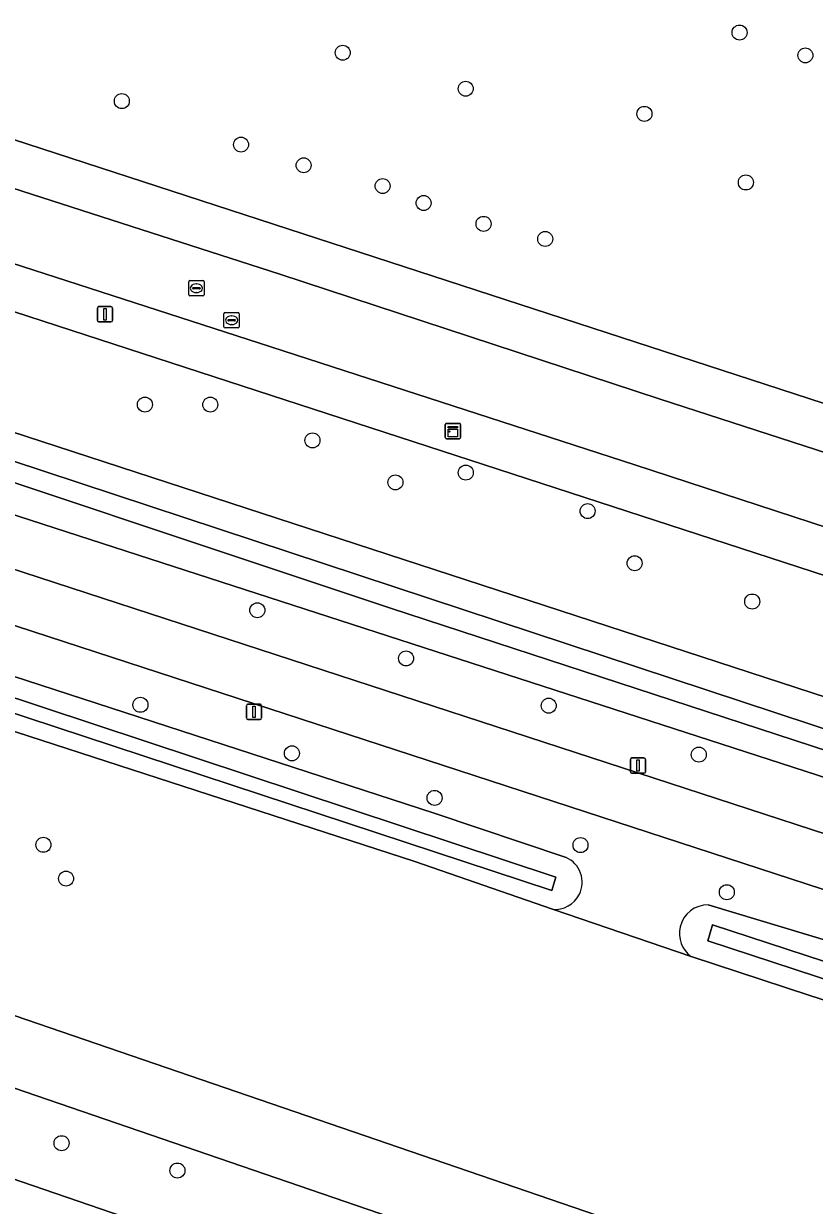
# Model space of a CAD drawing. Extents: x 155275 to 156265, y 382654 to 383635.
# Drawn here: x 155791.1 to 155842.7, y 382718 to 382795.1 of the extents above; entities that cross this region are included whole.
import ezdxf

# ---------------------------------------------------------------- set-up
doc = ezdxf.new("R2010")
doc.units = 0
for name, color, linetype in [('IMGEO_Berm_groen', 7, 'Continuous'), ('IMGEO_Boom', 7, 'Continuous'), ('IMGEO_Fietspad_gesloten', 7, 'Continuous'), ('IMGEO_Groenvoorziening', 7, 'Continuous'), ('IMGEO_Kast', 7, 'Continuous'), ('IMGEO_Lichtmast', 7, 'Continuous'), ('IMGEO_Loofbos', 7, 'Continuous'), ('IMGEO_Oever', 7, 'Continuous'), ('IMGEO_Rijbaan_lokaal_gesloten', 7, 'Continuous'), ('IMGEO_Rijbaan_regionaal_gesloten', 7, 'Continuous'), ('IMGEO_Rioolput', 7, 'Continuous'), ('IMGEO_Waterloop', 7, 'Continuous')]:
    doc.layers.add(name, color=color, linetype=linetype)

msp = doc.modelspace()

# ---------------------------------------------------------------- linework, layer by layer
at = {"layer": 'IMGEO_Berm_groen'}
for points in [[(155533.441, 382843.944), (155548.087, 382839.742), (155572.828, 382832.003), (155572.372, 382830.457), (155664.544, 382800.408), (155736.564, 382777.11), (155902.12, 382723.092), (155911.228, 382720.222)], [(155915.89, 382722.43), (155583.98, 382830.013), (155578.911, 382831.423), (155577.581, 382831.999), (155577.375, 382832.601), (155577.378, 382832.637), (155577.452, 382833.382), (155577.594, 382833.889), (155577.778, 382834.255), (155577.143, 382834.463)], [(155900.914, 382719.832), (155759.673, 382765.919), (155663.46, 382797.119), (155571.34, 382827.145)], [(155542.278, 382815.536), (155938.559, 382679.646), (155956.556, 382673.179), (155956.591, 382673.248), (155958.77, 382677.504)], [(155954.482, 382669.128), (155937.168, 382675.359), (155600.484, 382790.851), (155535.222, 382813.065)], [(155535.025, 382807.458), (155536.502, 382806.833), (155541.766, 382805.054), (155598.656, 382785.568), (155935.543, 382669.94), (155952.138, 382664.549), (155954.482, 382669.128)], [(155898.183, 382713.829), (155842.376, 382731.715), (155834.628, 382734.269), (155825.577, 382737.354), (155816.591, 382740.461), (155746.925, 382763.083), (155740.578, 382765.334), (155732.157, 382768.187), (155728.251, 382769.366), (155649.006, 382795.015), (155626.905, 382802.042)], [(155741.726, 382768.404), (155817.86, 382743.618), (155826.472, 382740.733)], [(155825.577, 382737.354), (155834.628, 382734.269)], [(155835.746, 382737.641), (155858.392, 382730.818), (155871.791, 382726.781), (155892.78, 382720.191), (155909.152, 382714.792), (155913.423, 382713.607), (155918.891, 382712.005), (155921.413, 382711.319), (155924.075, 382710.258)]]:
    msp.add_lwpolyline(points, dxfattribs=at)
for centre, radius, start, end in [((155825.755, 382739.121), 1.765, 333.42268, 66.01789), ((155825.753, 382739.104), 1.759, 264.26308, 333.91813), ((155835.723, 382735.784), 1.857, 89.27548, 166.99202), ((155835.72, 382735.772), 1.858, 166.6125, 233.9855)]:
    msp.add_arc(centre, radius, start, end, dxfattribs=at)
at = {"layer": 'IMGEO_Boom'}
for centre in [(155837.784, 382794.554), (155811.899, 382793.237), (155842.078, 382793.066), (155819.922, 382790.892), (155797.487, 382790.081), (155831.582, 382789.248), (155805.262, 382787.243), (155809.348, 382785.892), (155814.502, 382784.541), (155838.195, 382784.773), (155817.174, 382783.433), (155821.083, 382782.073), (155825.104, 382781.086), (155798.991, 382770.281), (155803.258, 382770.279), (155809.925, 382767.945), (155819.927, 382765.842), (155815.337, 382765.206), (155827.875, 382763.331), (155830.941, 382759.93), (155838.609, 382757.43), (155806.327, 382756.862), (155816.029, 382753.717), (155798.701, 382750.691), (155825.335, 382750.636), (155808.581, 382747.526), (155835.128, 382747.44), (155817.888, 382744.619), (155792.369, 382741.557), (155827.409, 382741.538), (155793.847, 382739.352), (155836.955, 382738.464), (155793.553, 382722.09), (155801.115, 382720.305)]:
    msp.add_circle(centre, 0.489, dxfattribs=at)
at = {"layer": 'IMGEO_Fietspad_gesloten'}
for points in [[(155902.12, 382723.092), (155736.564, 382777.11), (155664.544, 382800.408), (155572.372, 382830.457), (155559.094, 382834.658), (155547.598, 382838.191), (155533.04, 382842.358)], [(155557.345, 382831.556), (155571.34, 382827.145), (155663.46, 382797.119), (155759.673, 382765.919), (155900.914, 382719.832), (155902.12, 382723.092)]]:
    msp.add_lwpolyline(points, dxfattribs=at)
at = {"layer": 'IMGEO_Groenvoorziening'}
for points in [[(155664.734, 382828.536), (155885.77, 382756.509), (155908.336, 382748.981), (155910.482, 382748.319), (155911.86, 382747.919), (155913.279, 382747.599), (155914.818, 382747.519), (155916.412, 382747.674)], [(155916.412, 382747.674), (155914.818, 382747.519), (155913.279, 382747.599), (155911.86, 382747.919), (155910.482, 382748.319), (155908.336, 382748.981), (155885.77, 382756.509), (155664.734, 382828.536)], [(155663.573, 382825.77), (155667.951, 382824.249), (155677.512, 382821.19), (155706.675, 382811.717), (155707.088, 382811.536), (155740.972, 382800.502), (155781.235, 382787.327), (155807.794, 382778.784), (155832.596, 382770.625), (155859.237, 382762.005), (155884.821, 382753.663), (155907.387, 382746.135), (155911.579, 382745.097), (155916.608, 382744.68)], [(155916.811, 382740.114), (155912.538, 382740.228), (155909.358, 382740.741), (155904.802, 382742.155), (155883.206, 382749.268), (155857.424, 382757.703), (155830.944, 382766.346), (155806.466, 382774.295), (155779.898, 382782.883), (155739.554, 382796.06), (155705.559, 382807.06), (155705.552, 382807.103), (155676.01, 382816.767), (155666.334, 382819.855), (155660.553, 382821.7)], [(155659.08, 382819.086), (155665.422, 382816.997), (155675.098, 382813.909), (155856.491, 382754.852), (155882.273, 382746.417), (155908.88, 382737.779), (155912.06, 382737.266), (155914.139, 382737.084), (155916.901, 382737.115)]]:
    msp.add_lwpolyline(points, dxfattribs=at)
at = {"layer": 'IMGEO_Kast'}
for p, q in [((155818.588, 382768.131), (155818.588, 382768.972)), ((155818.588, 382768.972), (155818.588, 382768.131)), ((155818.663, 382769.056), (155819.504, 382769.056)), ((155819.504, 382769.056), (155818.663, 382769.056)), ((155819.588, 382768.981), (155819.588, 382768.14)), ((155819.588, 382768.14), (155819.588, 382768.981)), ((155819.513, 382768.056), (155818.672, 382768.056)), ((155818.672, 382768.056), (155819.513, 382768.056))]:
    msp.add_line(p, q, dxfattribs=at)
for points in [[(155818.783, 382768.846), (155819.383, 382768.846), (155819.383, 382768.761), (155818.783, 382768.761), (155818.783, 382768.846)], [(155818.783, 382768.671), (155819.383, 382768.671), (155819.383, 382768.182), (155818.783, 382768.182), (155818.783, 382768.671)]]:
    msp.add_lwpolyline(points, dxfattribs=at)
msp.add_circle((155818.867, 382768.52), 0.0377, dxfattribs=at)
for centre, start, end in [((155818.666, 382768.978), 92.4484, 184.28452), ((155818.666, 382768.978), 92.4484, 184.28452), ((155819.51, 382768.978), 2.4484, 94.28452), ((155819.51, 382768.978), 2.4484, 94.28452), ((155818.666, 382768.134), 182.4484, 274.28452), ((155818.666, 382768.134), 182.4484, 274.28452), ((155819.51, 382768.134), 272.4484, 4.28452), ((155819.51, 382768.134), 272.4484, 4.28452)]:
    msp.add_arc(centre, 0.0779, start, end, dxfattribs=at)
at = {"layer": 'IMGEO_Lichtmast'}
for p, q in [((155795.89, 382775.771), (155795.89, 382776.571)), ((155795.89, 382776.571), (155795.89, 382775.771)), ((155795.99, 382776.671), (155796.78, 382776.671)), ((155796.78, 382776.671), (155795.99, 382776.671)), ((155796.88, 382776.571), (155796.88, 382775.771)), ((155796.88, 382775.771), (155796.88, 382776.571)), ((155796.78, 382775.671), (155795.99, 382775.671)), ((155795.99, 382775.671), (155796.78, 382775.671)), ((155805.615, 382749.836), (155805.615, 382750.636)), ((155805.615, 382750.636), (155805.615, 382749.836)), ((155805.715, 382750.736), (155806.505, 382750.736)), ((155806.505, 382750.736), (155805.715, 382750.736)), ((155806.605, 382750.636), (155806.605, 382749.836)), ((155806.605, 382749.836), (155806.605, 382750.636)), ((155806.505, 382749.736), (155805.715, 382749.736)), ((155805.715, 382749.736), (155806.505, 382749.736)), ((155830.661, 382746.328), (155830.661, 382747.128)), ((155830.661, 382747.128), (155830.661, 382746.328)), ((155830.761, 382747.228), (155831.551, 382747.228)), ((155831.551, 382747.228), (155830.761, 382747.228)), ((155831.651, 382747.128), (155831.651, 382746.328)), ((155831.651, 382746.328), (155831.651, 382747.128)), ((155831.551, 382746.228), (155830.761, 382746.228)), ((155830.761, 382746.228), (155831.551, 382746.228))]:
    msp.add_line(p, q, dxfattribs=at)
for points in [[(155796.31, 382776.546), (155796.46, 382776.546), (155796.46, 382775.796), (155796.31, 382775.796), (155796.31, 382776.546)], [(155806.035, 382750.611), (155806.185, 382750.611), (155806.185, 382749.861), (155806.035, 382749.861), (155806.035, 382750.611)], [(155831.081, 382747.103), (155831.231, 382747.103), (155831.231, 382746.353), (155831.081, 382746.353), (155831.081, 382747.103)]]:
    msp.add_lwpolyline(points, dxfattribs=at)
for centre, start, end in [((155795.99, 382776.571), 90, 180), ((155795.99, 382776.571), 90, 180), ((155796.78, 382776.571), 0, 90), ((155796.78, 382776.571), 360, 90), ((155795.99, 382775.771), 180, 270), ((155795.99, 382775.771), 180, 270), ((155796.78, 382775.771), 270, 0), ((155796.78, 382775.771), 270, 0), ((155805.715, 382750.636), 90, 180), ((155805.715, 382750.636), 90, 180), ((155806.505, 382750.636), 0, 90), ((155806.505, 382750.636), 360, 90), ((155805.715, 382749.836), 180, 270), ((155805.715, 382749.836), 180, 270), ((155806.505, 382749.836), 270, 0), ((155806.505, 382749.836), 270, 0), ((155830.761, 382747.128), 90, 180), ((155830.761, 382747.128), 90, 180), ((155831.551, 382747.128), 0, 90), ((155831.551, 382747.128), 360, 90), ((155830.761, 382746.328), 180, 270), ((155830.761, 382746.328), 180, 270), ((155831.551, 382746.328), 270, 0), ((155831.551, 382746.328), 270, 0)]:
    msp.add_arc(centre, 0.1, start, end, dxfattribs=at)
at = {"layer": 'IMGEO_Loofbos'}
for points in [[(155628.661, 382869.194), (155609.94, 382846.317), (155603.394, 382838.272), (155601.067, 382840.165), (155599.804, 382838.613), (155599.543, 382834.722), (155599.337, 382830.856), (155649.233, 382814.569), (155649.799, 382814.865), (155649.964, 382815.142), (155650.32, 382815.526), (155651.152, 382815.37), (155652.603, 382814.818), (155652.996, 382814.453), (155653.113, 382813.833), (155653.754, 382813.093), (155916.374, 382727.369)], [(155916.901, 382737.115), (155914.139, 382737.084), (155912.06, 382737.266), (155908.88, 382737.779), (155882.273, 382746.417), (155856.491, 382754.852), (155675.098, 382813.909), (155665.422, 382816.997), (155659.08, 382819.086)]]:
    msp.add_lwpolyline(points, dxfattribs=at)
at = {"layer": 'IMGEO_Oever'}
for points in [[(155652.603, 382814.818), (155651.152, 382815.37), (155650.32, 382815.526), (155649.964, 382815.142), (155649.799, 382814.865), (155649.233, 382814.569), (155599.337, 382830.856), (155585.247, 382835.455), (155581.006, 382836.917), (155580.231, 382837.049), (155579.767, 382836.955), (155579.293, 382836.634), (155578.584, 382835.685), (155578.028, 382834.75), (155577.778, 382834.255), (155577.594, 382833.889), (155577.452, 382833.382), (155577.378, 382832.637), (155577.375, 382832.601), (155577.581, 382831.999), (155578.911, 382831.423), (155583.98, 382830.013), (155915.89, 382722.43)], [(155686.433, 382799.149), (155657.3, 382808.657), (155583.389, 382832.732), (155579.523, 382833.864), (155578.339, 382834.313), (155578.738, 382835.28), (155579.857, 382834.912), (155650.302, 382812.888), (155650.943, 382814.93), (155652.14, 382814.503), (155651.56, 382812.467), (155910.696, 382726.877)], [(155916.374, 382727.369), (155653.754, 382813.093), (155653.113, 382813.833), (155652.996, 382814.453), (155652.603, 382814.818)], [(155910.274, 382725.894), (155864.279, 382740.882), (155815.005, 382756.995), (155778.611, 382769.126), (155725.778, 382786.128), (155686.433, 382799.149)], [(155826.472, 382740.733), (155817.86, 382743.618), (155741.726, 382768.404)], [(155740.578, 382765.334), (155746.925, 382763.083), (155816.591, 382740.461), (155825.577, 382737.354)], [(155924.075, 382710.258), (155921.413, 382711.319), (155918.891, 382712.005), (155913.423, 382713.607), (155909.152, 382714.792), (155892.78, 382720.191), (155871.791, 382726.781), (155858.392, 382730.818), (155835.746, 382737.641)], [(155834.628, 382734.269), (155842.376, 382731.715), (155898.183, 382713.829), (155904.764, 382711.659), (155907.941, 382709.715)]]:
    msp.add_lwpolyline(points, dxfattribs=at)
for points in [[(155825.789, 382739.442), (155825.543, 382738.587), (155741.773, 382766.169), (155742.054, 382767.176)], [(155836.018, 382736.345), (155913.734, 382710.882), (155917.2, 382709.805), (155924.419, 382708.248), (155924.185, 382706.913), (155917.06, 382708.61), (155906.615, 382712.03), (155835.713, 382735.303)]]:
    msp.add_lwpolyline(points, close=True, dxfattribs=at)
for centre, radius, start, end in [((155825.755, 382739.121), 1.765, 333.42268, 66.01789), ((155825.753, 382739.104), 1.759, 264.26308, 333.91813), ((155835.723, 382735.784), 1.857, 89.27548, 166.99202), ((155835.72, 382735.772), 1.858, 166.6125, 233.9855)]:
    msp.add_arc(centre, radius, start, end, dxfattribs=at)
at = {"layer": 'IMGEO_Rijbaan_lokaal_gesloten'}
for points in [[(155916.608, 382744.68), (155911.579, 382745.097), (155907.387, 382746.135), (155884.821, 382753.663), (155859.237, 382762.005), (155832.596, 382770.625), (155807.794, 382778.784), (155781.235, 382787.327), (155740.972, 382800.502), (155707.088, 382811.536), (155706.675, 382811.717), (155677.512, 382821.19), (155667.951, 382824.249), (155663.573, 382825.77)], [(155660.553, 382821.7), (155666.334, 382819.855), (155676.01, 382816.767), (155705.552, 382807.103), (155705.559, 382807.06), (155739.554, 382796.06), (155779.898, 382782.883), (155806.466, 382774.295), (155830.944, 382766.346), (155857.424, 382757.703), (155883.206, 382749.268), (155904.802, 382742.155), (155909.358, 382740.741), (155912.538, 382740.228), (155916.811, 382740.114)]]:
    msp.add_lwpolyline(points, dxfattribs=at)
at = {"layer": 'IMGEO_Rijbaan_regionaal_gesloten'}
for points in [[(155956.556, 382673.179), (155938.559, 382679.646), (155542.278, 382815.536)], [(155535.222, 382813.065), (155600.484, 382790.851), (155937.168, 382675.359), (155954.482, 382669.128), (155954.519, 382669.2), (155956.451, 382672.975), (155956.556, 382673.179)], [(155952.138, 382664.549), (155935.543, 382669.94), (155598.656, 382785.568), (155541.766, 382805.054), (155536.502, 382806.833), (155535.025, 382807.458)]]:
    msp.add_lwpolyline(points, dxfattribs=at)
at = {"layer": 'IMGEO_Rioolput'}
for p, q in [((155801.849, 382777.445), (155801.849, 382778.297)), ((155801.924, 382778.371), (155802.776, 382778.371)), ((155802.108, 382777.865), (155802.108, 382777.877)), ((155802.151, 382777.914), (155802.549, 382777.914)), ((155802.337, 382778.151), (155802.362, 382778.151)), ((155802.592, 382777.877), (155802.592, 382777.865)), ((155802.85, 382778.297), (155802.85, 382777.445)), ((155802.776, 382777.371), (155801.924, 382777.371)), ((155802.546, 382777.828), (155802.148, 382777.828)), ((155802.36, 382777.591), (155802.335, 382777.591)), ((155804.15, 382775.358), (155804.15, 382776.21)), ((155804.225, 382776.284), (155805.077, 382776.284)), ((155804.409, 382775.778), (155804.409, 382775.79)), ((155804.847, 382775.741), (155804.449, 382775.741)), ((155804.452, 382775.827), (155804.85, 382775.827)), ((155804.638, 382776.064), (155804.663, 382776.064)), ((155804.893, 382775.79), (155804.893, 382775.778)), ((155805.151, 382776.21), (155805.151, 382775.358)), ((155805.077, 382775.284), (155804.225, 382775.284)), ((155804.661, 382775.504), (155804.636, 382775.504))]:
    msp.add_line(p, q, dxfattribs=at)
for points in [[(155801.849, 382777.445), (155801.849, 382778.297)], [(155801.924, 382778.371), (155802.776, 382778.371)], [(155802.85, 382778.297), (155802.85, 382777.445)], [(155802.776, 382777.371), (155801.924, 382777.371)], [(155804.15, 382775.358), (155804.15, 382776.21)], [(155804.225, 382776.284), (155805.077, 382776.284)], [(155805.151, 382776.21), (155805.151, 382775.358)], [(155805.077, 382775.284), (155804.225, 382775.284)]]:
    msp.add_lwpolyline(points, dxfattribs=at)
for centre, radius, start, end in [((155801.926, 382778.295), 0.0765, 91.55205, 178.44795), ((155801.926, 382778.295), 0.0765, 91.55205, 178.44795), ((155802.148, 382777.874), 0.0403, 85.87752, 175.75265), ((155802.145, 382777.864), 0.0366, 178.93798, 274.71019), ((155802.549, 382777.871), 0.043, 264.86636, 352.45326), ((155802.553, 382777.876), 0.0386, 1.73085, 96.63898), ((155802.774, 382778.295), 0.0765, 1.55205, 88.44795), ((155802.774, 382778.295), 0.0765, 1.55205, 88.44795), ((155801.926, 382777.447), 0.0765, 181.55205, 268.44795), ((155801.926, 382777.447), 0.0765, 181.55205, 268.44795), ((155802.774, 382777.447), 0.0765, 271.55205, 358.44795), ((155802.774, 382777.447), 0.0765, 271.55205, 358.44795), ((155804.227, 382776.208), 0.0765, 91.55205, 178.44795), ((155804.227, 382776.208), 0.0765, 91.55205, 178.44795), ((155804.449, 382775.787), 0.0403, 85.87752, 175.75265), ((155804.446, 382775.777), 0.0366, 178.93798, 274.71019), ((155804.85, 382775.784), 0.043, 264.86636, 352.45326), ((155804.854, 382775.789), 0.0386, 1.73085, 96.63898), ((155805.075, 382776.208), 0.0765, 1.55205, 88.44795), ((155805.075, 382776.208), 0.0765, 1.55205, 88.44795), ((155804.227, 382775.36), 0.0765, 181.55205, 268.44795), ((155804.227, 382775.36), 0.0765, 181.55205, 268.44795), ((155805.075, 382775.36), 0.0765, 271.55205, 358.44795), ((155805.075, 382775.36), 0.0765, 271.55205, 358.44795)]:
    msp.add_arc(centre, radius, start, end, dxfattribs=at)
for centre, major_axis, ratio, start_param, end_param in [((155802.336, 382777.871), (-0.387, 0.002), 0.722429, 4.712389, 7.853982), ((155802.361, 382777.871), (-0.39, 0.002), 0.717154, 1.570796, 4.712389), ((155804.637, 382775.784), (-0.387, 0.002), 0.722429, 4.712389, 7.853982), ((155804.662, 382775.784), (-0.39, 0.002), 0.717154, 1.570796, 4.712389)]:
    msp.add_ellipse(centre, major_axis=major_axis, ratio=ratio, start_param=start_param, end_param=end_param, dxfattribs=at)
at = {"layer": 'IMGEO_Waterloop'}
for points in [[(155578.738, 382835.28), (155578.339, 382834.313), (155579.523, 382833.864), (155583.389, 382832.732), (155657.3, 382808.657), (155686.433, 382799.149), (155725.778, 382786.128), (155778.611, 382769.126), (155815.005, 382756.995), (155864.279, 382740.882), (155910.274, 382725.894)], [(155910.696, 382726.877), (155651.56, 382812.467), (155652.14, 382814.503), (155650.943, 382814.93), (155650.302, 382812.888), (155579.857, 382834.912), (155578.738, 382835.28)]]:
    msp.add_lwpolyline(points, dxfattribs=at)
for points in [[(155741.773, 382766.169), (155825.543, 382738.587), (155825.789, 382739.442), (155742.054, 382767.176)], [(155836.018, 382736.345), (155835.713, 382735.303), (155906.615, 382712.03), (155917.06, 382708.61), (155924.185, 382706.913), (155924.419, 382708.248), (155917.2, 382709.805), (155913.734, 382710.882)]]:
    msp.add_lwpolyline(points, close=True, dxfattribs=at)

doc.saveas('drawing.dxf')
